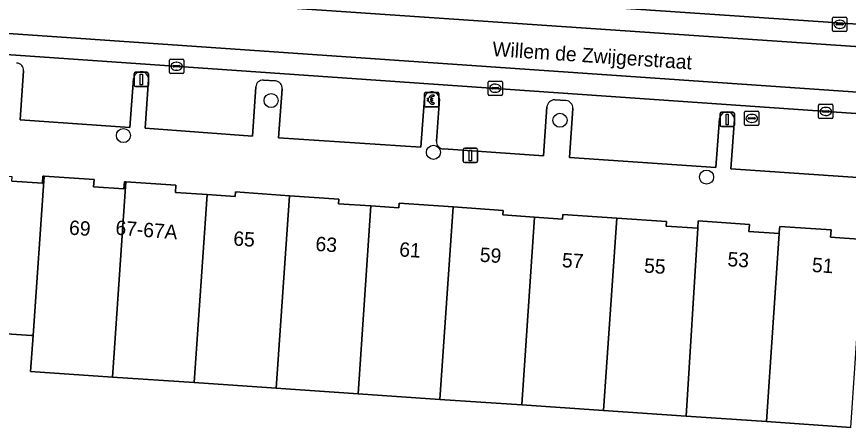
# Model space of a CAD drawing. Extents: x 159960 to 160866, y 382700 to 383354.
# Drawn here: x 160662.1 to 160719.9, y 382925.5 to 382954.1 of the extents above; entities that cross this region are included whole.
import ezdxf

# ---------------------------------------------------------------- set-up
doc = ezdxf.new("R2010")
doc.units = 0
for name, color, linetype in [('IMGEO_Betaalautomaat', 7, 'Continuous'), ('IMGEO_Boom', 7, 'Continuous'), ('IMGEO_Erf', 7, 'Continuous'), ('IMGEO_Kolk', 7, 'Continuous'), ('IMGEO_Lichtmast', 7, 'Continuous'), ('IMGEO_Openbare_ruimte_label', 7, 'Continuous'), ('IMGEO_Pand', 7, 'Continuous'), ('IMGEO_Pand_nummerreeks', 7, 'Continuous'), ('IMGEO_Parkeervlak_open', 7, 'Continuous'), ('IMGEO_Rijbaan_lokaal_gesloten', 7, 'Continuous'), ('IMGEO_Rijbaan_lokaal_open', 7, 'Continuous'), ('IMGEO_Rioolput', 7, 'Continuous'), ('IMGEO_Voetpad_open', 7, 'Continuous')]:
    doc.layers.add(name, color=color, linetype=linetype)

msp = doc.modelspace()

# ---------------------------------------------------------------- linework, layer by layer
at = {"layer": 'IMGEO_Betaalautomaat'}
for p, q in [((160690.544, 382948.821), (160691.385, 382948.821)), ((160691.385, 382948.821), (160690.544, 382948.821)), ((160690.469, 382947.897), (160690.469, 382948.738)), ((160690.469, 382948.738), (160690.469, 382947.897)), ((160690.752, 382948.285), (160690.752, 382948.353)), ((160690.873, 382948.353), (160690.873, 382948.285)), ((160691.131, 382948.626), (160691.114, 382948.526)), ((160691.468, 382948.747), (160691.468, 382947.906)), ((160691.468, 382947.906), (160691.468, 382948.747)), ((160691.394, 382947.822), (160690.553, 382947.822)), ((160690.553, 382947.822), (160691.394, 382947.822)), ((160691.118, 382948.12), (160691.14, 382948.033))]:
    msp.add_line(p, q, dxfattribs=at)
for points in [[(160690.752, 382948.353), (160690.683, 382948.353), (160690.683, 382948.422), (160690.762, 382948.422)], [(160690.757, 382948.216), (160690.683, 382948.216), (160690.683, 382948.285), (160690.752, 382948.285)], [(160690.884, 382948.422), (160691.031, 382948.422), (160691.031, 382948.353), (160690.873, 382948.353)], [(160690.873, 382948.285), (160691.031, 382948.285), (160691.031, 382948.216), (160690.887, 382948.216)]]:
    msp.add_lwpolyline(points, dxfattribs=at)
for centre, radius, start, end in [((160690.547, 382948.744), 0.0779, 92.4484, 184.28452), ((160690.547, 382948.744), 0.0779, 92.4484, 184.28452), ((160691.391, 382948.744), 0.0779, 2.4484, 94.28452), ((160691.391, 382948.744), 0.0779, 2.4484, 94.28452), ((160691.045, 382948.346), 0.293, 73.01398, 165.01395), ((160691.051, 382948.359), 0.179, 69.32359, 159.56827), ((160690.547, 382947.9), 0.0779, 182.4484, 274.28452), ((160690.547, 382947.9), 0.0779, 182.4484, 274.28452), ((160691.018, 382948.271), 0.267, 191.80956, 297.03891), ((160691.051, 382948.286), 0.179, 202.76249, 291.86925), ((160691.391, 382947.9), 0.0779, 272.4484, 4.28452), ((160691.391, 382947.9), 0.0779, 272.4484, 4.28452)]:
    msp.add_arc(centre, radius, start, end, dxfattribs=at)
at = {"layer": 'IMGEO_Boom'}
for centre in [(160679.8, 382948.254), (160699.886, 382946.878), (160669.529, 382945.814), (160691.088, 382944.65), (160710.077, 382942.928)]:
    msp.add_circle(centre, 0.489, dxfattribs=at)
at = {"layer": 'IMGEO_Erf'}
msp.add_lwpolyline([(160720.113, 382925.505), (160714.24, 382925.908), (160708.667, 382926.29), (160702.913, 382926.682), (160697.225, 382927.07), (160691.533, 382927.457), (160685.842, 382927.845), (160680.151, 382928.233), (160674.461, 382928.62), (160668.778, 382929.007), (160663.08, 382929.396), (160663.25, 382931.889), (160663.131, 382931.897), (160657.559, 382932.276)], dxfattribs=at)
at = {"layer": 'IMGEO_Kolk'}
for p, q in [((160718.911, 382954.058), (160719.763, 382954.058)), ((160718.836, 382953.132), (160718.836, 382953.984)), ((160719.095, 382953.552), (160719.095, 382953.564)), ((160719.533, 382953.515), (160719.135, 382953.515)), ((160719.138, 382953.601), (160719.536, 382953.601)), ((160719.324, 382953.838), (160719.349, 382953.838)), ((160719.579, 382953.564), (160719.579, 382953.552)), ((160719.837, 382953.984), (160719.837, 382953.132)), ((160719.763, 382953.058), (160718.911, 382953.058)), ((160719.347, 382953.278), (160719.322, 382953.278)), ((160672.803, 382951.14), (160673.655, 382951.14)), ((160672.728, 382950.214), (160672.728, 382951.066)), ((160672.987, 382950.634), (160672.987, 382950.646)), ((160673.425, 382950.597), (160673.027, 382950.597)), ((160673.03, 382950.683), (160673.428, 382950.683)), ((160673.216, 382950.92), (160673.241, 382950.92)), ((160673.471, 382950.646), (160673.471, 382950.634)), ((160673.729, 382951.066), (160673.729, 382950.214)), ((160673.655, 382950.14), (160672.803, 382950.14)), ((160673.239, 382950.36), (160673.214, 382950.36)), ((160694.886, 382948.686), (160694.886, 382949.538)), ((160694.961, 382949.612), (160695.813, 382949.612)), ((160695.374, 382949.392), (160695.399, 382949.392)), ((160695.887, 382949.538), (160695.887, 382948.686)), ((160695.145, 382949.106), (160695.145, 382949.118)), ((160695.583, 382949.069), (160695.185, 382949.069)), ((160695.188, 382949.155), (160695.586, 382949.155)), ((160695.397, 382948.832), (160695.372, 382948.832)), ((160695.629, 382949.118), (160695.629, 382949.106)), ((160695.813, 382948.612), (160694.961, 382948.612)), ((160717.866, 382947.068), (160717.866, 382947.92)), ((160717.941, 382947.994), (160718.793, 382947.994)), ((160718.354, 382947.774), (160718.379, 382947.774)), ((160718.867, 382947.92), (160718.867, 382947.068)), ((160718.125, 382947.488), (160718.125, 382947.5)), ((160718.563, 382947.451), (160718.165, 382947.451)), ((160718.168, 382947.537), (160718.566, 382947.537)), ((160718.377, 382947.214), (160718.352, 382947.214)), ((160718.609, 382947.5), (160718.609, 382947.488)), ((160718.793, 382946.994), (160717.941, 382946.994))]:
    msp.add_line(p, q, dxfattribs=at)
for points in [[(160718.911, 382954.058), (160719.763, 382954.058)], [(160718.836, 382953.132), (160718.836, 382953.984)], [(160719.837, 382953.984), (160719.837, 382953.132)], [(160719.763, 382953.058), (160718.911, 382953.058)], [(160672.803, 382951.14), (160673.655, 382951.14)], [(160672.728, 382950.214), (160672.728, 382951.066)], [(160673.729, 382951.066), (160673.729, 382950.214)], [(160673.655, 382950.14), (160672.803, 382950.14)], [(160694.886, 382948.686), (160694.886, 382949.538)], [(160694.961, 382949.612), (160695.813, 382949.612)], [(160695.887, 382949.538), (160695.887, 382948.686)], [(160695.813, 382948.612), (160694.961, 382948.612)], [(160717.866, 382947.068), (160717.866, 382947.92)], [(160717.941, 382947.994), (160718.793, 382947.994)], [(160718.867, 382947.92), (160718.867, 382947.068)], [(160718.793, 382946.994), (160717.941, 382946.994)]]:
    msp.add_lwpolyline(points, dxfattribs=at)
for centre, radius, start, end in [((160718.913, 382953.982), 0.0765, 91.55205, 178.44795), ((160718.913, 382953.982), 0.0765, 91.55205, 178.44795), ((160719.761, 382953.982), 0.0765, 1.55205, 88.44795), ((160719.761, 382953.982), 0.0765, 1.55205, 88.44795), ((160719.135, 382953.561), 0.0403, 85.87752, 175.75265), ((160719.132, 382953.551), 0.0366, 178.93798, 274.71019), ((160719.536, 382953.558), 0.043, 264.86636, 352.45326), ((160719.54, 382953.563), 0.0386, 1.73085, 96.63898), ((160718.913, 382953.134), 0.0765, 181.55205, 268.44795), ((160718.913, 382953.134), 0.0765, 181.55205, 268.44795), ((160719.761, 382953.134), 0.0765, 271.55205, 358.44795), ((160719.761, 382953.134), 0.0765, 271.55205, 358.44795), ((160672.805, 382951.064), 0.0765, 91.55205, 178.44795), ((160672.805, 382951.064), 0.0765, 91.55205, 178.44795), ((160673.653, 382951.064), 0.0765, 1.55205, 88.44795), ((160673.653, 382951.064), 0.0765, 1.55205, 88.44795), ((160673.027, 382950.643), 0.0403, 85.87752, 175.75265), ((160673.024, 382950.633), 0.0366, 178.93798, 274.71019), ((160673.428, 382950.64), 0.043, 264.86636, 352.45326), ((160673.432, 382950.645), 0.0386, 1.73085, 96.63898), ((160672.805, 382950.216), 0.0765, 181.55205, 268.44795), ((160672.805, 382950.216), 0.0765, 181.55205, 268.44795), ((160673.653, 382950.216), 0.0765, 271.55205, 358.44795), ((160673.653, 382950.216), 0.0765, 271.55205, 358.44795), ((160694.963, 382949.536), 0.0765, 91.55205, 178.44795), ((160694.963, 382949.536), 0.0765, 91.55205, 178.44795), ((160695.811, 382949.536), 0.0765, 1.55205, 88.44795), ((160695.811, 382949.536), 0.0765, 1.55205, 88.44795), ((160695.185, 382949.115), 0.0403, 85.87752, 175.75265), ((160695.182, 382949.105), 0.0366, 178.93798, 274.71019), ((160695.586, 382949.112), 0.043, 264.86636, 352.45326), ((160695.59, 382949.117), 0.0386, 1.73085, 96.63898), ((160694.963, 382948.688), 0.0765, 181.55205, 268.44795), ((160694.963, 382948.688), 0.0765, 181.55205, 268.44795), ((160695.811, 382948.688), 0.0765, 271.55205, 358.44795), ((160695.811, 382948.688), 0.0765, 271.55205, 358.44795), ((160717.943, 382947.918), 0.0765, 91.55205, 178.44795), ((160717.943, 382947.918), 0.0765, 91.55205, 178.44795), ((160718.791, 382947.918), 0.0765, 1.55205, 88.44795), ((160718.791, 382947.918), 0.0765, 1.55205, 88.44795), ((160717.943, 382947.07), 0.0765, 181.55205, 268.44795), ((160717.943, 382947.07), 0.0765, 181.55205, 268.44795), ((160718.165, 382947.497), 0.0403, 85.87752, 175.75265), ((160718.162, 382947.487), 0.0366, 178.93798, 274.71019), ((160718.566, 382947.494), 0.043, 264.86636, 352.45326), ((160718.57, 382947.499), 0.0386, 1.73085, 96.63898), ((160718.791, 382947.07), 0.0765, 271.55205, 358.44795), ((160718.791, 382947.07), 0.0765, 271.55205, 358.44795)]:
    msp.add_arc(centre, radius, start, end, dxfattribs=at)
for centre, major_axis, ratio, start_param, end_param in [((160719.323, 382953.558), (-0.387, 0.002), 0.722429, 4.712389, 7.853982), ((160719.348, 382953.558), (-0.39, 0.002), 0.717154, 1.570796, 4.712389), ((160673.215, 382950.64), (-0.387, 0.002), 0.722429, 4.712389, 7.853982), ((160673.24, 382950.64), (-0.39, 0.002), 0.717154, 1.570796, 4.712389), ((160695.373, 382949.112), (-0.387, 0.002), 0.722429, 4.712389, 7.853982), ((160695.398, 382949.112), (-0.39, 0.002), 0.717154, 1.570796, 4.712389), ((160718.353, 382947.494), (-0.387, 0.002), 0.722429, 4.712389, 7.853982), ((160718.378, 382947.494), (-0.39, 0.002), 0.717154, 1.570796, 4.712389)]:
    msp.add_ellipse(centre, major_axis=major_axis, ratio=ratio, start_param=start_param, end_param=end_param, dxfattribs=at)
at = {"layer": 'IMGEO_Lichtmast'}
for p, q in [((160670.278, 382949.322), (160670.278, 382950.122)), ((160670.278, 382950.122), (160670.278, 382949.322)), ((160670.378, 382950.222), (160671.168, 382950.222)), ((160671.168, 382950.222), (160670.378, 382950.222)), ((160671.268, 382950.122), (160671.268, 382949.322)), ((160671.268, 382949.322), (160671.268, 382950.122)), ((160671.168, 382949.222), (160670.378, 382949.222)), ((160670.378, 382949.222), (160671.168, 382949.222)), ((160711.02, 382946.541), (160711.02, 382947.341)), ((160711.02, 382947.341), (160711.02, 382946.541)), ((160711.12, 382947.441), (160711.91, 382947.441)), ((160711.91, 382947.441), (160711.12, 382947.441)), ((160712.01, 382947.341), (160712.01, 382946.541)), ((160712.01, 382946.541), (160712.01, 382947.341)), ((160711.91, 382946.441), (160711.12, 382946.441)), ((160711.12, 382946.441), (160711.91, 382946.441)), ((160693.159, 382944.034), (160693.159, 382944.834)), ((160693.159, 382944.834), (160693.159, 382944.034)), ((160693.259, 382944.934), (160694.049, 382944.934)), ((160694.049, 382944.934), (160693.259, 382944.934)), ((160694.149, 382944.834), (160694.149, 382944.034)), ((160694.149, 382944.034), (160694.149, 382944.834)), ((160694.049, 382943.934), (160693.259, 382943.934)), ((160693.259, 382943.934), (160694.049, 382943.934))]:
    msp.add_line(p, q, dxfattribs=at)
for points in [[(160670.698, 382950.097), (160670.848, 382950.097), (160670.848, 382949.347), (160670.698, 382949.347), (160670.698, 382950.097)], [(160711.44, 382947.316), (160711.59, 382947.316), (160711.59, 382946.566), (160711.44, 382946.566), (160711.44, 382947.316)], [(160693.579, 382944.809), (160693.729, 382944.809), (160693.729, 382944.059), (160693.579, 382944.059), (160693.579, 382944.809)]]:
    msp.add_lwpolyline(points, dxfattribs=at)
for centre, start, end in [((160670.378, 382950.122), 90, 180), ((160670.378, 382950.122), 90, 180), ((160671.168, 382950.122), 0, 90), ((160671.168, 382950.122), 360, 90), ((160670.378, 382949.322), 180, 270), ((160670.378, 382949.322), 180, 270), ((160671.168, 382949.322), 270, 0), ((160671.168, 382949.322), 270, 0), ((160711.12, 382947.341), 90, 180), ((160711.12, 382947.341), 90, 180), ((160711.91, 382947.341), 0, 90), ((160711.91, 382947.341), 360, 90), ((160711.12, 382946.541), 180, 270), ((160711.12, 382946.541), 180, 270), ((160711.91, 382946.541), 270, 0), ((160711.91, 382946.541), 270, 0), ((160693.259, 382944.834), 90, 180), ((160693.259, 382944.834), 90, 180), ((160694.049, 382944.834), 0, 90), ((160694.049, 382944.834), 360, 90), ((160693.259, 382944.034), 180, 270), ((160693.259, 382944.034), 180, 270), ((160694.049, 382944.034), 270, 0), ((160694.049, 382944.034), 270, 0)]:
    msp.add_arc(centre, 0.1, start, end, dxfattribs=at)
at = {"layer": 'IMGEO_Pand'}
for points in [[(160664.01, 382942.995), (160663.932, 382943), (160663.897, 382942.501), (160661.78, 382942.645), (160661.802, 382942.954), (160658.306, 382943.198), (160657.559, 382932.276), (160663.131, 382931.897), (160663.25, 382931.889)], [(160669.694, 382942.598), (160669.605, 382942.604), (160669.571, 382942.105), (160667.462, 382942.242), (160667.497, 382942.751), (160664.01, 382942.995), (160663.25, 382931.889), (160663.08, 382929.396), (160668.778, 382929.007)], [(160675.356, 382941.707), (160673.147, 382941.851), (160673.181, 382942.36), (160669.694, 382942.598), (160668.778, 382929.007), (160674.461, 382928.62)], [(160675.356, 382941.707), (160674.461, 382928.62), (160680.151, 382928.233), (160681.069, 382941.631), (160677.318, 382941.889), (160677.297, 382941.58)], [(160681.069, 382941.631), (160680.151, 382928.233), (160685.842, 382927.845), (160686.737, 382940.921), (160684.496, 382941.074), (160684.518, 382941.394)], [(160691.533, 382927.457), (160692.45, 382940.849), (160688.701, 382941.107), (160688.679, 382940.788), (160686.737, 382940.921), (160685.842, 382927.845)], [(160697.225, 382927.07), (160698.119, 382940.138), (160695.904, 382940.291), (160695.926, 382940.61), (160692.45, 382940.849), (160691.533, 382927.457)], [(160697.225, 382927.07), (160702.913, 382926.682), (160703.832, 382940.063), (160700.076, 382940.323), (160700.054, 382940.004), (160698.119, 382940.138)], [(160709.466, 382939.373), (160707.275, 382939.52), (160707.293, 382939.824), (160703.832, 382940.063), (160702.913, 382926.682), (160708.667, 382926.29)], [(160715.128, 382938.989), (160713.023, 382939.132), (160713.056, 382939.631), (160709.5, 382939.872), (160709.466, 382939.373), (160708.667, 382926.29), (160714.24, 382925.908)], [(160720.984, 382938.591), (160718.7, 382938.746), (160718.733, 382939.245), (160715.162, 382939.488), (160715.136, 382939.105), (160715.128, 382938.989), (160714.24, 382925.908), (160720.113, 382925.505)]]:
    msp.add_lwpolyline(points, close=True, dxfattribs=at)
at = {"layer": 'IMGEO_Parkeervlak_open'}
for points in [[(160654.755, 382959.537), (160654.019, 382958.813), (160653.43, 382958.408), (160653.414, 382958.135), (160722.631, 382953.419)], [(160722.113, 382947.235), (160653.02, 382952.036)], [(160662.589, 382950.324), (160662.346, 382946.915), (160669.989, 382946.383), (160670.23, 382949.788)], [(160671.282, 382949.714), (160671.051, 382946.327), (160678.516, 382945.772), (160678.74, 382949.204)], [(160679.267, 382949.676), (160680.094, 382949.617)], [(160680.571, 382949.071), (160680.314, 382945.665), (160690.211, 382944.999), (160690.46, 382948.425)], [(160691.517, 382948.348), (160691.304, 382945.421)], [(160699.517, 382948.311), (160700.299, 382948.258)], [(160691.782, 382944.892), (160698.736, 382944.394), (160698.977, 382947.811)], [(160700.782, 382947.707), (160700.556, 382944.278), (160710.722, 382943.585), (160710.979, 382947.006)], [(160712.011, 382946.958), (160711.773, 382943.504), (160721.591, 382942.822), (160721.876, 382946.758)]]:
    msp.add_lwpolyline(points, dxfattribs=at)
for centre, radius, start, end in [((160662.098, 382950.369), 0.493, 354.81303, 88.90198), ((160670.755, 382949.732), 0.528, 358.08109, 173.87154), ((160679.237, 382949.179), 0.498, 86.53552, 177.162), ((160680.061, 382949.107), 0.512, 356.0188, 86.26384), ((160690.985, 382948.338), 0.532, 1.04074, 170.62625), ((160699.541, 382947.743), 0.569, 92.46262, 173.13218), ((160700.25, 382947.728), 0.533, 357.79436, 84.68048), ((160711.493, 382946.946), 0.518, 1.36016, 173.31384), ((160691.79, 382945.38), 0.488, 175.17843, 269.02298)]:
    msp.add_arc(centre, radius, start, end, dxfattribs=at)
at = {"layer": 'IMGEO_Rijbaan_lokaal_gesloten'}
msp.add_lwpolyline([(160653.128, 382953.506), (160653.02, 382952.036), (160722.113, 382947.235), (160722.253, 382948.731)], close=True, dxfattribs=at)
at = {"layer": 'IMGEO_Rijbaan_lokaal_open'}
for points in [[(160722.253, 382948.731), (160722.467, 382951.886), (160653.323, 382956.615), (160653.414, 382958.135), (160653.43, 382958.408), (160652.778, 382958.219), (160652.393, 382952.08), (160653.02, 382952.036), (160653.128, 382953.506)], [(160653.414, 382958.135), (160653.323, 382956.615), (160722.467, 382951.886), (160722.631, 382953.419)]]:
    msp.add_lwpolyline(points, close=True, dxfattribs=at)
at = {"layer": 'IMGEO_Rioolput'}
for p, q in [((160712.719, 382946.586), (160712.719, 382947.438)), ((160712.794, 382947.512), (160713.646, 382947.512)), ((160713.207, 382947.292), (160713.232, 382947.292)), ((160713.72, 382947.438), (160713.72, 382946.586)), ((160713.646, 382946.512), (160712.794, 382946.512)), ((160712.978, 382947.006), (160712.978, 382947.018)), ((160713.416, 382946.969), (160713.018, 382946.969)), ((160713.021, 382947.055), (160713.419, 382947.055)), ((160713.23, 382946.732), (160713.205, 382946.732)), ((160713.462, 382947.018), (160713.462, 382947.006))]:
    msp.add_line(p, q, dxfattribs=at)
for points in [[(160712.719, 382946.586), (160712.719, 382947.438)], [(160712.794, 382947.512), (160713.646, 382947.512)], [(160713.72, 382947.438), (160713.72, 382946.586)], [(160713.646, 382946.512), (160712.794, 382946.512)]]:
    msp.add_lwpolyline(points, dxfattribs=at)
for centre, radius, start, end in [((160712.796, 382947.436), 0.0765, 91.55205, 178.44795), ((160712.796, 382947.436), 0.0765, 91.55205, 178.44795), ((160713.644, 382947.436), 0.0765, 1.55205, 88.44795), ((160713.644, 382947.436), 0.0765, 1.55205, 88.44795), ((160712.796, 382946.588), 0.0765, 181.55205, 268.44795), ((160712.796, 382946.588), 0.0765, 181.55205, 268.44795), ((160713.018, 382947.015), 0.0403, 85.87752, 175.75265), ((160713.015, 382947.005), 0.0366, 178.93798, 274.71019), ((160713.419, 382947.012), 0.043, 264.86636, 352.45326), ((160713.423, 382947.017), 0.0386, 1.73085, 96.63898), ((160713.644, 382946.588), 0.0765, 271.55205, 358.44795), ((160713.644, 382946.588), 0.0765, 271.55205, 358.44795)]:
    msp.add_arc(centre, radius, start, end, dxfattribs=at)
for centre, major_axis, ratio, start_param, end_param in [((160713.206, 382947.012), (-0.387, 0.002), 0.722429, 4.712389, 7.853982), ((160713.231, 382947.012), (-0.39, 0.002), 0.717154, 1.570796, 4.712389)]:
    msp.add_ellipse(centre, major_axis=major_axis, ratio=ratio, start_param=start_param, end_param=end_param, dxfattribs=at)
at = {"layer": 'IMGEO_Voetpad_open'}
for points in [[(160670.23, 382949.788), (160669.989, 382946.383), (160662.346, 382946.915), (160662.589, 382950.324)], [(160678.74, 382949.204), (160678.516, 382945.772), (160671.051, 382946.327), (160671.282, 382949.714)], [(160680.094, 382949.617), (160679.267, 382949.676)], [(160690.46, 382948.425), (160690.211, 382944.999), (160680.314, 382945.665), (160680.571, 382949.071)], [(160691.304, 382945.421), (160691.517, 382948.348)], [(160700.299, 382948.258), (160699.517, 382948.311)], [(160698.977, 382947.811), (160698.736, 382944.394), (160691.782, 382944.892)], [(160710.979, 382947.006), (160710.722, 382943.585), (160700.556, 382944.278), (160700.782, 382947.707)], [(160721.876, 382946.758), (160721.591, 382942.822), (160711.773, 382943.504), (160712.011, 382946.958)], [(160661.78, 382942.645), (160663.897, 382942.501), (160663.932, 382943), (160664.01, 382942.995), (160667.497, 382942.751), (160667.462, 382942.242), (160669.571, 382942.105), (160669.605, 382942.604), (160669.694, 382942.598), (160673.181, 382942.36), (160673.147, 382941.851), (160675.356, 382941.707), (160677.297, 382941.58), (160677.318, 382941.889), (160681.069, 382941.631), (160684.518, 382941.394), (160684.496, 382941.074), (160686.737, 382940.921), (160688.679, 382940.788), (160688.701, 382941.107), (160692.45, 382940.849), (160695.926, 382940.61), (160695.904, 382940.291), (160698.119, 382940.138), (160700.054, 382940.004), (160700.076, 382940.323), (160703.832, 382940.063), (160707.293, 382939.824), (160707.275, 382939.52), (160709.466, 382939.373), (160709.5, 382939.872), (160713.056, 382939.631), (160713.023, 382939.132), (160715.128, 382938.989), (160715.136, 382939.105), (160715.162, 382939.488), (160718.733, 382939.245), (160718.7, 382938.746), (160720.984, 382938.591)]]:
    msp.add_lwpolyline(points, dxfattribs=at)
for centre, radius, start, end in [((160662.098, 382950.369), 0.493, 354.81303, 88.90198), ((160670.755, 382949.732), 0.528, 358.08109, 173.87154), ((160679.237, 382949.179), 0.498, 86.53552, 177.162), ((160680.061, 382949.107), 0.512, 356.0188, 86.26384), ((160690.985, 382948.338), 0.532, 1.04074, 170.62625), ((160699.541, 382947.743), 0.569, 92.46262, 173.13218), ((160700.25, 382947.728), 0.533, 357.79436, 84.68048), ((160711.493, 382946.946), 0.518, 1.36016, 173.31384), ((160691.79, 382945.38), 0.488, 175.17843, 269.02298)]:
    msp.add_arc(centre, radius, start, end, dxfattribs=at)

# ---------------------------------------------------------------- texts
at = {"layer": 'IMGEO_Openbare_ruimte_label'}
msp.add_text('Willem de Zwijgerstraat', height=1, rotation=356.1021, dxfattribs=at).set_placement((160695.158, 382951.361))
at = {"layer": 'IMGEO_Pand_nummerreeks'}
for s, rotation, p in [('69', 356.22421, (160665.728, 382938.922)), ('67-67A', 355.56733, (160668.952, 382938.922)), ('65', 356.2225, (160677.151, 382938.168)), ('63', 356.2225, (160682.863, 382937.791)), ('61', 356.2225, (160688.688, 382937.406)), ('59', 356.2225, (160694.287, 382937.036)), ('57', 356.2225, (160699.999, 382936.659)), ('55', 356.2225, (160705.711, 382936.282)), ('53', 356.11803, (160711.507, 382936.729)), ('51', 356.11803, (160717.38, 382936.33))]:
    msp.add_text(s, height=1, rotation=rotation, dxfattribs=at).set_placement(p)

doc.saveas('drawing.dxf')
